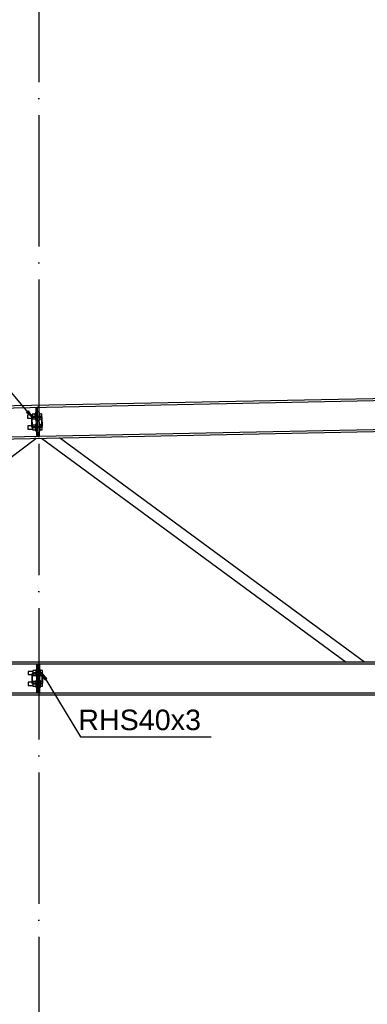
# Model space of a CAD drawing. Header units: millimetres. Extents: x 1814 to 94182, y 11562 to 49454.
# Tile 676 of 746: x 44957 to 45084, y 25275 to 25635. Entities that reach past the tile are written whole.
import ezdxf

# ---------------------------------------------------------------- set-up
doc = ezdxf.new("R2010")
doc.units = ezdxf.units.MM
doc.linetypes.add('ACAD_ISO04W100', pattern=[30, 24, -3, 0, -3])
for name, color, linetype in [('AS_Belki', 145, 'Continuous'), ('AS_Blachy', 30, 'Continuous'), ('AS_Sruby', 9, 'Continuous'), ('osie', 40, 'ACAD_ISO04W100')]:
    doc.layers.add(name, color=color, linetype=linetype)
doc.styles.add('ARIAL', font='arial.ttf')

msp = doc.modelspace()

# ---------------------------------------------------------------- linework, layer by layer
at = {"color": 0, "linetype": 'ByBlock', "lineweight": -2}
for p, q in [((44960.063, 25491.958), (44959.423, 25491.424)), ((44961.345, 25489.771), (44959.423, 25491.424)), ((44960.063, 25491.958), (44961.345, 25489.771)), ((44966.154, 25393.615), (44965.226, 25395.973)), ((44965.226, 25395.973), (44966.869, 25394.044)), ((44966.154, 25393.615), (44966.869, 25394.044))]:
    msp.add_line(p, q, dxfattribs=at)
at = {"color": 7}
for points in [[(44961.345, 25489.771), (44947.667, 25506.162), (44902.825, 25506.162)], [(44965.226, 25395.973), (44979.187, 25372.691), (45026.939, 25372.691)]]:
    msp.add_lwpolyline(points, dxfattribs=at)
at = {"layer": 'AS_Belki', "linetype": 'Continuous', "ltscale": 0.25}
for p, q in [((45191.786, 25498.514), (44723.108, 25489.138)), ((44723.108, 25488.508), (45193.462, 25497.918)), ((44723.108, 25477.135), (45684.807, 25496.375)), ((44961.22, 25489.45), (44961.282, 25486.351)), ((44961.579, 25486.507), (44961.523, 25489.306)), ((44962.81, 25489.932), (44961.661, 25489.909)), ((44961.817, 25489.612), (44962.816, 25489.632)), ((44963.61, 25489.948), (44962.81, 25489.932)), ((44962.816, 25489.632), (44962.81, 25489.932)), ((44962.816, 25489.632), (44963.616, 25489.648)), ((44964.76, 25489.971), (44963.61, 25489.948)), ((44963.616, 25489.648), (44963.61, 25489.948)), ((44963.616, 25489.648), (44964.616, 25489.668)), ((45203.658, 25487.379), (44964.257, 25482.59)), ((44964.922, 25489.375), (44964.978, 25486.575)), ((44965.281, 25486.431), (44965.219, 25489.53)), ((44961.741, 25485.91), (44962.89, 25485.933)), ((44961.885, 25486.213), (44962.884, 25486.233)), ((44963.684, 25486.249), (44962.884, 25486.233)), ((44962.89, 25485.933), (44962.884, 25486.233)), ((44962.89, 25485.933), (44963.69, 25485.949)), ((44963.684, 25486.249), (44964.684, 25486.269)), ((44963.684, 25486.249), (44963.69, 25485.949)), ((44963.69, 25485.949), (44964.84, 25485.972)), ((44963.723, 25482.579), (44723.108, 25477.765)), ((44854.894, 25400.105), (44962.913, 25481.933)), ((44962.913, 25481.933), (44962.403, 25481.923)), ((44964.937, 25481.973), (45076.208, 25400.105)), ((45082.957, 25400.105), (44971.508, 25482.105)), ((45684.807, 25400.105), (44723.108, 25400.105)), ((44723.108, 25399.475), (44963.658, 25399.475)), ((44964.258, 25399.475), (45203.658, 25399.475)), ((44961.358, 25395.655), (44961.358, 25392.555)), ((44961.658, 25392.705), (44961.658, 25395.505)), ((44964.908, 25396.105), (44961.808, 25396.105)), ((44961.958, 25395.805), (44964.758, 25395.805)), ((44962.958, 25395.805), (44962.958, 25396.105)), ((44963.758, 25396.105), (44963.758, 25395.805)), ((44965.058, 25395.505), (44965.058, 25392.705)), ((44965.358, 25392.555), (44965.358, 25395.655)), ((44961.808, 25392.105), (44964.908, 25392.105)), ((44964.758, 25392.405), (44961.958, 25392.405)), ((44962.958, 25392.105), (44962.958, 25392.405)), ((44963.758, 25392.405), (44963.758, 25392.105)), ((44963.658, 25388.735), (44723.108, 25388.735)), ((44723.108, 25388.105), (45684.807, 25388.105)), ((45203.658, 25388.735), (44964.258, 25388.735))]:
    msp.add_line(p, q, dxfattribs=at)
for centre, start, end in [((44961.67, 25489.459), 91.14612, 181.14612), ((44964.769, 25489.521), 1.14612, 91.14612), ((44961.732, 25486.36), 181.14612, 271.14612), ((44964.831, 25486.422), 271.14612, 1.14612), ((44961.808, 25395.655), 90, 180), ((44964.908, 25395.655), 0, 90), ((44961.808, 25392.555), 180, 270), ((44964.908, 25392.555), 270, 0)]:
    msp.add_arc(centre, 0.45, start, end, dxfattribs=at)
at = {"layer": 'AS_Belki', "linetype": 'Continuous', "ltscale": 0.25, "extrusion": (0, 0, -1)}
for centre, start, end in [((-44961.823, 25489.312), 358.85388, 88.85388), ((-44964.622, 25489.369), 88.85388, 178.85388), ((-44961.879, 25486.513), 268.85388, 358.85388), ((-44964.678, 25486.569), 178.85388, 268.85388), ((-44961.958, 25395.505), 0, 90), ((-44964.758, 25395.505), 90, 180), ((-44961.958, 25392.705), 270, 0), ((-44964.758, 25392.705), 180, 270)]:
    msp.add_arc(centre, 0.3, start, end, dxfattribs=at)
at = {"layer": 'AS_Blachy', "linetype": 'Continuous', "ltscale": 0.25}
for p, q in [((44963.45, 25492.946), (44962.85, 25492.934)), ((44962.85, 25492.934), (44962.91, 25489.934)), ((44964.043, 25493.328), (44963.443, 25493.316)), ((44963.445, 25493.202), (44963.443, 25493.316)), ((44963.45, 25492.946), (44963.445, 25493.202)), ((44963.51, 25489.946), (44963.45, 25492.946)), ((44963.473, 25491.816), (44964.073, 25491.828)), ((44964.045, 25493.214), (44964.043, 25493.328)), ((44964.051, 25492.888), (44964.045, 25493.214)), ((44964.061, 25492.402), (44964.051, 25492.888)), ((44964.073, 25491.828), (44964.061, 25492.402)), ((44964.11, 25489.958), (44964.073, 25491.828)), ((44962.916, 25489.634), (44962.984, 25486.235)), ((44963.584, 25486.247), (44963.516, 25489.646)), ((44963.55, 25487.947), (44963.516, 25489.646)), ((44964.184, 25486.259), (44964.116, 25489.658)), ((44962.99, 25485.935), (44963.05, 25482.936)), ((44963.65, 25482.948), (44963.59, 25485.947)), ((44963.628, 25484.078), (44964.227, 25484.09)), ((44964.227, 25484.09), (44964.19, 25485.959)), ((44964.239, 25483.516), (44964.227, 25484.09)), ((44963.05, 25482.936), (44963.65, 25482.948)), ((44963.655, 25482.692), (44963.65, 25482.933)), ((44963.658, 25482.578), (44963.655, 25482.692)), ((44963.658, 25482.578), (44964.257, 25482.59)), ((44964.249, 25483.029), (44964.239, 25483.516)), ((44964.255, 25482.704), (44964.249, 25483.029)), ((44964.257, 25482.59), (44964.255, 25482.704)), ((44963.658, 25399.105), (44963.058, 25399.105)), ((44963.058, 25399.105), (44963.058, 25396.105)), ((44963.658, 25399.475), (44964.258, 25399.475)), ((44963.658, 25399.361), (44963.658, 25399.475)), ((44963.658, 25399.12), (44963.658, 25399.361)), ((44963.658, 25396.105), (44963.658, 25399.105)), ((44963.658, 25397.975), (44964.258, 25397.975)), ((44964.258, 25399.361), (44964.258, 25399.475)), ((44964.258, 25399.036), (44964.258, 25399.361)), ((44964.258, 25398.549), (44964.258, 25399.036)), ((44964.258, 25397.975), (44964.258, 25398.549)), ((44964.258, 25396.105), (44964.258, 25397.975)), ((44963.058, 25395.805), (44963.058, 25392.405)), ((44963.658, 25392.405), (44963.658, 25395.805)), ((44964.258, 25392.405), (44964.258, 25395.805)), ((44963.058, 25392.105), (44963.058, 25389.105)), ((44963.658, 25389.105), (44963.658, 25392.105)), ((44963.658, 25390.235), (44964.258, 25390.235)), ((44964.258, 25390.235), (44964.258, 25392.105)), ((44964.258, 25389.661), (44964.258, 25390.235)), ((44963.058, 25389.105), (44963.658, 25389.105)), ((44963.658, 25388.849), (44963.658, 25389.091)), ((44963.658, 25388.735), (44963.658, 25388.849)), ((44964.258, 25388.735), (44963.658, 25388.735)), ((44964.258, 25389.175), (44964.258, 25389.661)), ((44964.258, 25388.849), (44964.258, 25389.175)), ((44964.258, 25388.735), (44964.258, 25388.849))]:
    msp.add_line(p, q, dxfattribs=at)
at = {"layer": 'AS_Sruby', "linetype": 'Continuous', "ltscale": 0.25}
for p, q in [((44962.886, 25491.134), (44962.636, 25491.129)), ((44962.636, 25491.129), (44962.637, 25491.106)), ((44962.637, 25491.106), (44962.638, 25491.038)), ((44962.638, 25491.038), (44962.64, 25490.927)), ((44962.64, 25490.927), (44962.643, 25490.778)), ((44964.336, 25491.163), (44964.086, 25491.158)), ((44964.336, 25491.14), (44964.336, 25491.163)), ((44964.338, 25491.072), (44964.336, 25491.14)), ((44964.34, 25490.961), (44964.338, 25491.072)), ((44964.343, 25490.812), (44964.34, 25490.961)), ((44965.093, 25490.846), (44964.343, 25490.831)), ((44965.11, 25489.978), (44965.093, 25490.846)), ((44961.569, 25490.508), (44959.849, 25490.473)), ((44959.849, 25490.473), (44959.85, 25490.428)), ((44959.85, 25490.428), (44959.852, 25490.298)), ((44959.852, 25490.298), (44959.856, 25490.103)), ((44959.856, 25490.103), (44959.861, 25489.873)), ((44959.861, 25489.873), (44959.865, 25489.644)), ((44959.865, 25489.644), (44959.869, 25489.449)), ((44959.869, 25489.449), (44959.872, 25489.319)), ((44959.872, 25489.319), (44959.873, 25489.273)), ((44959.873, 25489.273), (44961.223, 25489.3)), ((44961.523, 25489.306), (44961.593, 25489.308)), ((44962.643, 25490.797), (44961.563, 25490.775)), ((44961.563, 25490.775), (44961.581, 25489.908)), ((44961.569, 25490.462), (44961.569, 25490.5)), ((44961.57, 25490.412), (44961.569, 25490.462)), ((44961.576, 25490.137), (44961.572, 25490.332)), ((44961.661, 25489.909), (44961.581, 25489.908)), ((44961.581, 25489.908), (44961.581, 25489.875)), ((44961.581, 25489.874), (44961.581, 25489.908)), ((44961.589, 25489.477), (44961.598, 25489.041)), ((44961.592, 25489.354), (44961.591, 25489.377)), ((44961.592, 25489.349), (44961.592, 25489.354)), ((44961.598, 25489.041), (44962.678, 25489.062)), ((44962.643, 25490.778), (44962.647, 25490.596)), ((44962.648, 25490.528), (44962.645, 25490.704)), ((44962.647, 25490.596), (44962.651, 25490.389)), ((44962.651, 25490.389), (44962.656, 25490.163)), ((44962.66, 25489.929), (44962.653, 25490.277)), ((44962.656, 25490.163), (44962.66, 25489.929)), ((44962.666, 25489.628), (44962.67, 25489.47)), ((44962.67, 25489.47), (44962.674, 25489.263)), ((44962.674, 25489.263), (44962.677, 25489.081)), ((44962.677, 25489.081), (44962.68, 25488.932)), ((44962.68, 25488.932), (44962.683, 25488.821)), ((44962.683, 25488.821), (44962.684, 25488.753)), ((44962.684, 25488.753), (44962.684, 25488.73)), ((44962.684, 25488.73), (44962.934, 25488.735)), ((44964.134, 25488.759), (44964.384, 25488.764)), ((44964.347, 25490.63), (44964.343, 25490.812)), ((44964.351, 25490.423), (44964.347, 25490.63)), ((44964.355, 25490.197), (44964.351, 25490.423)), ((44964.36, 25489.963), (44964.355, 25490.197)), ((44964.369, 25489.504), (44964.366, 25489.662)), ((44964.373, 25489.297), (44964.369, 25489.504)), ((44964.377, 25489.115), (44964.373, 25489.297)), ((44964.38, 25488.966), (44964.377, 25489.115)), ((44964.377, 25489.096), (44964.927, 25489.107)), ((44964.382, 25488.855), (44964.38, 25488.966)), ((44964.384, 25488.787), (44964.382, 25488.855)), ((44964.384, 25488.764), (44964.384, 25488.787)), ((44965.11, 25489.978), (44964.429, 25489.965)), ((44965.114, 25489.77), (44965.11, 25489.978)), ((44961.279, 25486.501), (44959.929, 25486.474)), ((44959.929, 25486.474), (44959.93, 25486.428)), ((44959.93, 25486.428), (44959.932, 25486.298)), ((44959.932, 25486.298), (44959.936, 25486.104)), ((44959.936, 25486.104), (44959.941, 25485.874)), ((44959.941, 25485.874), (44959.946, 25485.645)), ((44959.946, 25485.645), (44959.949, 25485.45)), ((44959.949, 25485.45), (44959.952, 25485.32)), ((44959.952, 25485.32), (44959.953, 25485.274)), ((44959.953, 25485.274), (44961.673, 25485.309)), ((44961.649, 25486.508), (44961.579, 25486.507)), ((44962.723, 25486.797), (44961.643, 25486.776)), ((44961.643, 25486.776), (44961.652, 25486.339)), ((44961.649, 25486.467), (44961.649, 25486.508)), ((44961.652, 25486.341), (44961.65, 25486.44)), ((44961.66, 25485.942), (44961.661, 25485.909)), ((44961.661, 25485.909), (44961.678, 25485.041)), ((44961.669, 25485.484), (44961.665, 25485.679)), ((44961.672, 25485.354), (44961.671, 25485.378)), ((44961.672, 25485.35), (44961.672, 25485.354)), ((44961.678, 25485.041), (44962.758, 25485.063)), ((44962.966, 25487.135), (44962.716, 25487.13)), ((44962.716, 25487.13), (44962.717, 25487.107)), ((44962.717, 25487.107), (44962.718, 25487.039)), ((44962.718, 25487.039), (44962.72, 25486.928)), ((44962.72, 25486.928), (44962.723, 25486.779)), ((44962.723, 25486.779), (44962.727, 25486.597)), ((44962.734, 25486.23), (44962.725, 25486.708)), ((44962.727, 25486.597), (44962.731, 25486.389)), ((44962.731, 25486.389), (44962.734, 25486.231)), ((44962.749, 25485.487), (44962.74, 25485.93)), ((44962.74, 25485.93), (44962.745, 25485.696)), ((44962.745, 25485.696), (44962.75, 25485.471)), ((44962.75, 25485.471), (44962.754, 25485.264)), ((44962.754, 25485.264), (44962.757, 25485.082)), ((44962.758, 25485.063), (44962.754, 25485.241)), ((44962.757, 25485.082), (44962.76, 25484.933)), ((44962.76, 25484.933), (44962.763, 25484.822)), ((44962.763, 25484.822), (44962.764, 25484.753)), ((44962.764, 25484.753), (44962.764, 25484.73)), ((44962.764, 25484.73), (44963.014, 25484.735)), ((44964.416, 25487.164), (44964.166, 25487.159)), ((44964.214, 25484.759), (44964.464, 25484.764)), ((44964.416, 25487.141), (44964.416, 25487.164)), ((44964.418, 25487.073), (44964.416, 25487.141)), ((44964.42, 25486.962), (44964.418, 25487.073)), ((44964.423, 25486.813), (44964.42, 25486.962)), ((44964.973, 25486.842), (44964.423, 25486.831)), ((44964.427, 25486.631), (44964.423, 25486.813)), ((44964.431, 25486.423), (44964.427, 25486.631)), ((44964.434, 25486.265), (44964.431, 25486.423)), ((44964.445, 25485.73), (44964.44, 25485.964)), ((44964.449, 25485.505), (44964.445, 25485.73)), ((44964.453, 25485.298), (44964.449, 25485.505)), ((44964.457, 25485.116), (44964.453, 25485.298)), ((44964.46, 25484.967), (44964.457, 25485.116)), ((44964.457, 25485.097), (44965.207, 25485.112)), ((44964.462, 25484.856), (44964.46, 25484.967)), ((44964.464, 25484.787), (44964.462, 25484.856)), ((44964.464, 25484.764), (44964.464, 25484.787)), ((44965.19, 25485.979), (44965.186, 25486.188)), ((44965.207, 25485.112), (44965.19, 25485.979)), ((44963.058, 25397.305), (44962.808, 25397.305)), ((44962.808, 25397.305), (44962.808, 25397.282)), ((44962.808, 25397.282), (44962.808, 25397.214)), ((44962.808, 25397.214), (44962.808, 25397.103)), ((44964.508, 25397.305), (44964.258, 25397.305)), ((44964.508, 25397.282), (44964.508, 25397.305)), ((44964.508, 25397.214), (44964.508, 25397.282)), ((44964.508, 25397.103), (44964.508, 25397.214)), ((44961.728, 25396.705), (44960.008, 25396.705)), ((44960.008, 25396.705), (44960.008, 25396.66)), ((44960.008, 25396.66), (44960.008, 25396.529)), ((44960.008, 25396.529), (44960.008, 25396.335)), ((44960.008, 25396.335), (44960.008, 25396.105)), ((44960.008, 25396.105), (44960.008, 25395.876)), ((44960.008, 25395.876), (44960.008, 25395.681)), ((44960.008, 25395.681), (44960.008, 25395.551)), ((44960.008, 25395.551), (44960.008, 25395.505)), ((44960.008, 25395.505), (44961.358, 25395.505)), ((44961.658, 25395.505), (44961.728, 25395.505)), ((44962.808, 25396.973), (44961.728, 25396.973)), ((44961.728, 25396.973), (44961.728, 25396.105)), ((44961.808, 25396.105), (44961.728, 25396.105)), ((44961.728, 25396.105), (44961.728, 25396.072)), ((44961.728, 25395.674), (44961.728, 25395.238)), ((44961.728, 25395.238), (44962.808, 25395.238)), ((44962.808, 25397.103), (44962.808, 25396.954)), ((44962.808, 25396.954), (44962.808, 25396.772)), ((44962.808, 25396.772), (44962.808, 25396.564)), ((44962.808, 25396.564), (44962.808, 25396.339)), ((44962.808, 25396.339), (44962.808, 25396.105)), ((44962.808, 25395.804), (44962.808, 25395.646)), ((44962.808, 25395.646), (44962.808, 25395.439)), ((44962.808, 25395.439), (44962.808, 25395.257)), ((44962.808, 25395.257), (44962.808, 25395.107)), ((44962.808, 25395.107), (44962.808, 25394.997)), ((44962.808, 25394.997), (44962.808, 25394.928)), ((44962.808, 25394.928), (44962.808, 25394.905)), ((44963.058, 25394.905), (44962.808, 25394.905)), ((44964.508, 25394.905), (44964.258, 25394.905)), ((44964.508, 25396.954), (44964.508, 25397.103)), ((44965.258, 25396.973), (44964.508, 25396.973)), ((44964.508, 25396.772), (44964.508, 25396.954)), ((44964.508, 25396.564), (44964.508, 25396.772)), ((44964.508, 25396.339), (44964.508, 25396.564)), ((44964.508, 25396.105), (44964.508, 25396.339)), ((44964.508, 25395.646), (44964.508, 25395.804)), ((44964.508, 25395.439), (44964.508, 25395.646)), ((44964.508, 25395.257), (44964.508, 25395.439)), ((44964.508, 25395.107), (44964.508, 25395.257)), ((44964.508, 25395.238), (44965.058, 25395.238)), ((44964.508, 25394.997), (44964.508, 25395.107)), ((44964.508, 25394.928), (44964.508, 25394.997)), ((44964.508, 25394.905), (44964.508, 25394.928)), ((44965.258, 25396.105), (44964.908, 25396.105)), ((44965.258, 25396.105), (44965.258, 25396.973)), ((44965.258, 25395.897), (44965.258, 25396.105)), ((44961.358, 25392.705), (44960.008, 25392.705)), ((44960.008, 25392.705), (44960.008, 25392.66)), ((44960.008, 25392.66), (44960.008, 25392.529)), ((44960.008, 25392.529), (44960.008, 25392.335)), ((44960.008, 25392.335), (44960.008, 25392.105)), ((44960.008, 25392.105), (44960.008, 25391.876)), ((44960.008, 25391.876), (44960.008, 25391.681)), ((44960.008, 25391.681), (44960.008, 25391.551)), ((44960.008, 25391.551), (44960.008, 25391.505)), ((44960.008, 25391.505), (44961.728, 25391.505)), ((44961.728, 25392.705), (44961.658, 25392.705)), ((44962.808, 25392.973), (44961.728, 25392.973)), ((44961.728, 25392.973), (44961.728, 25392.536)), ((44961.728, 25392.138), (44961.728, 25392.105)), ((44961.728, 25392.105), (44961.808, 25392.105)), ((44961.728, 25392.105), (44961.728, 25391.238)), ((44961.728, 25391.238), (44962.808, 25391.238)), ((44962.808, 25393.305), (44963.058, 25393.305)), ((44962.808, 25393.305), (44962.808, 25393.282)), ((44962.808, 25393.282), (44962.808, 25393.214)), ((44962.808, 25393.214), (44962.808, 25393.103)), ((44962.808, 25393.103), (44962.808, 25392.954)), ((44962.808, 25392.954), (44962.808, 25392.772)), ((44962.808, 25392.772), (44962.808, 25392.564)), ((44962.808, 25392.564), (44962.808, 25392.406)), ((44962.808, 25392.105), (44962.808, 25391.871)), ((44962.808, 25391.871), (44962.808, 25391.646)), ((44962.808, 25391.646), (44962.808, 25391.439)), ((44962.808, 25391.439), (44962.808, 25391.257)), ((44962.808, 25391.257), (44962.808, 25391.107)), ((44962.808, 25391.107), (44962.808, 25390.997)), ((44962.808, 25390.997), (44962.808, 25390.928)), ((44962.808, 25390.928), (44962.808, 25390.905)), ((44962.808, 25390.905), (44963.058, 25390.905)), ((44964.258, 25393.305), (44964.508, 25393.305)), ((44964.258, 25390.905), (44964.508, 25390.905)), ((44964.508, 25393.282), (44964.508, 25393.305)), ((44964.508, 25393.214), (44964.508, 25393.282)), ((44964.508, 25393.103), (44964.508, 25393.214)), ((44964.508, 25392.954), (44964.508, 25393.103)), ((44965.058, 25392.973), (44964.508, 25392.973)), ((44964.508, 25392.772), (44964.508, 25392.954)), ((44964.508, 25392.564), (44964.508, 25392.772)), ((44964.508, 25392.406), (44964.508, 25392.564)), ((44964.508, 25391.871), (44964.508, 25392.105)), ((44964.508, 25391.646), (44964.508, 25391.871)), ((44964.508, 25391.439), (44964.508, 25391.646)), ((44964.508, 25391.257), (44964.508, 25391.439)), ((44964.508, 25391.107), (44964.508, 25391.257)), ((44964.508, 25391.238), (44965.258, 25391.238)), ((44964.508, 25390.997), (44964.508, 25391.107)), ((44964.508, 25390.928), (44964.508, 25390.997)), ((44964.508, 25390.905), (44964.508, 25390.928)), ((44964.908, 25392.105), (44965.258, 25392.105)), ((44965.258, 25392.105), (44965.258, 25392.314)), ((44965.258, 25391.238), (44965.258, 25392.105))]:
    msp.add_line(p, q, dxfattribs=at)
at = {"layer": 'osie', "ltscale": 2}
msp.add_line((44963.958, 25660.206), (44963.958, 24914.705), dxfattribs=at)

# ---------------------------------------------------------------- texts
at = {"color": 7, "style": 'ARIAL'}
msp.add_text('RHS40x3 ', height=7.5, dxfattribs=at).set_placement((44978.363, 25375.191))

doc.saveas('drawing.dxf')
